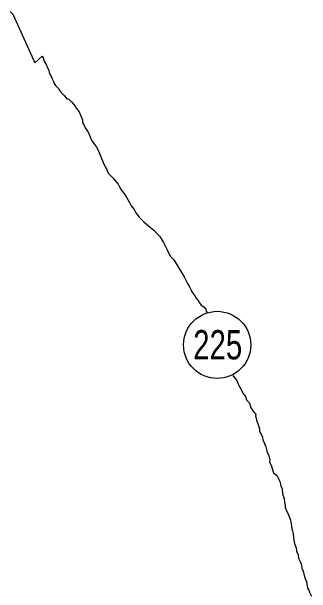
# Model space of a CAD drawing. Extents: x 553962 to 842807, y 8883888 to 9032388.
# Drawn here: x 589768 to 590484, y 8908166 to 8909557 of the extents above; entities that cross this region are included whole.
import ezdxf
from ezdxf.enums import TextEntityAlignment as Align

# ---------------------------------------------------------------- set-up
doc = ezdxf.new("R2010")
doc.units = 0
doc.header["$LTSCALE"] = 160
doc.layers.add('6', color=7, linetype='Continuous', lineweight=13)

msp = doc.modelspace()

# ---------------------------------------------------------------- linework, layer by layer
at = {"layer": '6', "lineweight": 25}
for points in [[(589765, 8909556.6), (589771.4, 8909550.5), (589824.1, 8909434.5)], [(589824.1, 8909434.5), (589841.7, 8909449.9), (589843.7, 8909445.9), (589845.1, 8909440.9), (589847.1, 8909436.9), (589849.6, 8909432.3), (589851.5, 8909428.3), (589854, 8909422.3), (589857.4, 8909416.8), (589857.9, 8909410.3), (589861.8, 8909404.2), (589865.3, 8909396.2), (589868.7, 8909389.2), (589870.2, 8909385.1), (589873.2, 8909379.6), (589880.1, 8909373.1), (589883.6, 8909367), (589890, 8909360), (589894, 8909355.9), (589900.4, 8909348.4), (589904.9, 8909347.4), (589911.4, 8909341.3), (589915.8, 8909335.3), (589919.8, 8909330.7), (589923.3, 8909325.2), (589929.7, 8909317.2), (589933.6, 8909307.6), (589937.6, 8909297.6), (589938, 8909291.1), (589941, 8909287), (589944.4, 8909278.5), (589948.4, 8909273), (589952.3, 8909266.4), (589955.8, 8909257.4), (589959.2, 8909248.9), (589963.7, 8909242.3), (589970.1, 8909234.3), (589974, 8909227.2), (589987.3, 8909196.1)], [(589987.3, 8909196.1), (589991.7, 8909185.6), (589995.7, 8909179), (589999.1, 8909170.5), (590003.1, 8909166.5), (590010, 8909159.4), (590015, 8909153.9), (590022.9, 8909143.8), (590026.4, 8909137.3), (590030.3, 8909130.7), (590038.8, 8909119.7), (590043.2, 8909111.1), (590049.6, 8909100.6), (590053.6, 8909092), (590061, 8909083.5), (590064.9, 8909075.4), (590073.3, 8909064.8), (590084.3, 8909053.8), (590096.2, 8909043.7), (590108.1, 8909034.1), (590115.6, 8909025), (590122.5, 8909019), (590131.4, 8909004.9), (590139.3, 8908988.8), (590147.2, 8908972.2), (590156.1, 8908963.2), (590180.8, 8908922.4)], [(590180.8, 8908922.4), (590188.7, 8908906.9), (590192.7, 8908900.3), (590196.6, 8908891.8), (590198.1, 8908887.8), (590201, 8908883.8), (590206, 8908877.2), (590209.4, 8908871.2), (590212.9, 8908866.7), (590216.9, 8908860.1), (590220.8, 8908854.6), (590227.3, 8908851), (590231.8, 8908845), (590233.2, 8908840.5), (590235, 8908836.4)], [(590296.3, 8908687.9), (590297.6, 8908684.8), (590306, 8908674.3), (590309.9, 8908664.2), (590316.8, 8908653.2), (590320.8, 8908644.6), (590326.7, 8908636.1), (590329.6, 8908628), (590336.1, 8908620), (590340, 8908609.4), (590347.9, 8908598.4), (590351.4, 8908593.3), (590350.9, 8908589.3), (590352.3, 8908585.3), (590353.3, 8908579.8), (590356.7, 8908570.8), (590358.7, 8908564.8), (590360.6, 8908558.7), (590360.6, 8908552.7), (590364.5, 8908546.2), (590367.5, 8908538.7), (590368.4, 8908532.7), (590371.9, 8908524.1), (590375.3, 8908515.6), (590378.7, 8908503.5), (590382.7, 8908494.5), (590384.6, 8908484.5), (590384.5, 8908479), (590388, 8908471.9), (590393.8, 8908453.9)], [(590393.8, 8908453.9), (590402.3, 8908446.3), (590404.8, 8908441.8), (590406.2, 8908437.8), (590408.7, 8908432.7), (590410.2, 8908426.7), (590411.6, 8908422.7), (590414.6, 8908415.2), (590415.5, 8908403.7), (590418.9, 8908392.6), (590420.3, 8908384.1), (590421.8, 8908376.1), (590421.7, 8908370.6), (590425.7, 8908361.5), (590428.6, 8908355.5), (590434.5, 8908340.4)], [(590434.5, 8908340.4), (590436.4, 8908326.4), (590437.8, 8908319.4), (590439.3, 8908314.9), (590440.3, 8908308.4), (590441.7, 8908299.3), (590443.1, 8908288.3), (590444.6, 8908282.8), (590447.5, 8908274.3), (590448.9, 8908266.2), (590452.4, 8908257.7), (590453.3, 8908249.7), (590457.3, 8908241.7), (590460.2, 8908234.1), (590461.6, 8908226.1), (590464.6, 8908218.6), (590468, 8908205.5), (590472.9, 8908193)], [(590472.9, 8908193), (590474.8, 8908177.9), (590478.7, 8908171.4), (590480.2, 8908165.9), (590484.1, 8908158.9)]]:
    msp.add_lwpolyline(points, dxfattribs=at)
msp.add_circle((590259.2, 8908759.7), 80.3, dxfattribs=at)

# ---------------------------------------------------------------- texts
at = {"layer": '6', "width": 0.75}
msp.add_text('225', height=70, dxfattribs=at).set_placement((590260.5, 8908725.1), align=Align.CENTER)

doc.saveas('drawing.dxf')
